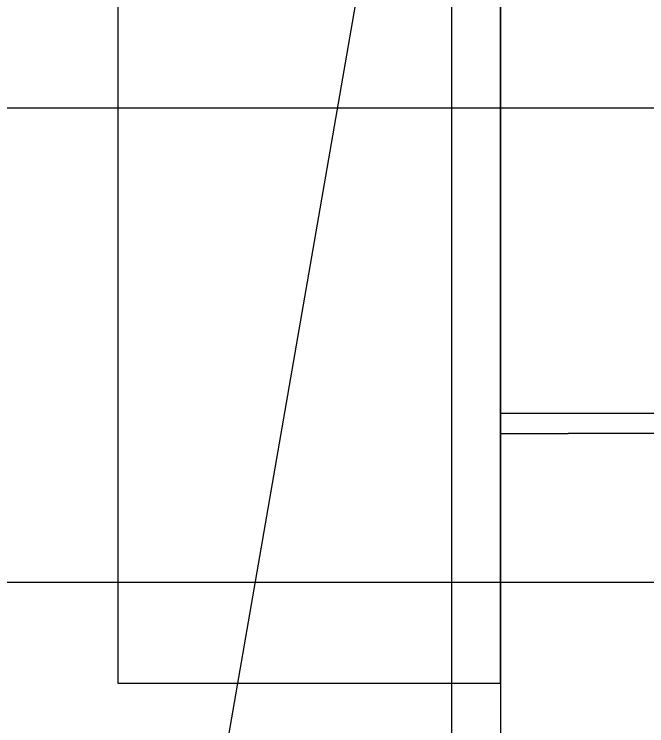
# Model space of a CAD drawing. Extents: x -264205 to -263659, y -1242401 to -1241986.
# Drawn here: x -263808.77 to -263799.43, y -1242205 to -1242194.5 of the extents above; entities that cross this region are included whole.
import ezdxf

# ---------------------------------------------------------------- set-up
doc = ezdxf.new("R2010")
doc.units = 0
for name, color, linetype in [('HESCON_OSI_STAVBY_KFA', 7, 'Continuous'), ('PROJEKT_OBRUBNIKY_KOMUNIKACIE', 7, 'Continuous'), ('RAM_NA_TLAC_2-4_1-250', 7, 'Continuous'), ('SITUACIA_DSP_2D', 7, 'Continuous')]:
    doc.layers.add(name, color=color, linetype=linetype)

msp = doc.modelspace()

# ---------------------------------------------------------------- linework, layer by layer
at = {"layer": 'HESCON_OSI_STAVBY_KFA'}
for p, q in [((-263802.318, -1242083.237), (-263802.318, -1242246.707)), ((-263792.653, -1242195.882), (-263857.913, -1242195.882)), ((-263792.653, -1242202.882), (-263857.913, -1242202.882))]:
    msp.add_line(p, q, dxfattribs=at)
at = {"layer": 'PROJEKT_OBRUBNIKY_KOMUNIKACIE'}
msp.add_lwpolyline([(-263909.043, -1242125.432), (-263902.343, -1242125.432), (-263902.343, -1242104.482), (-263902.112, -1242103.927), (-263898.54, -1242100.355), (-263895.995, -1242097.81), (-263892.423, -1242094.238), (-263891.868, -1242094.007), (-263812.071, -1242094.007), (-263811.513, -1242094.238), (-263801.823, -1242103.927), (-263801.593, -1242104.482), (-263801.593, -1242224.282), (-263801.824, -1242224.838), (-263805.392, -1242228.407)], dxfattribs=at)
at = {"layer": 'RAM_NA_TLAC_2-4_1-250'}
msp.add_lwpolyline([(-263827.42, -1242331.09), (-263769.814, -1241998.542), (-263696.654, -1242011.215), (-263754.26, -1242343.763)], close=True, dxfattribs=at)
at = {"layer": 'SITUACIA_DSP_2D'}
for p, q in [((-263801.593, -1242104.482), (-263801.593, -1242224.282)), ((-263807.243, -1242187.394), (-263807.243, -1242204.369)), ((-263807.243, -1242187.394), (-263807.243, -1242204.369)), ((-263801.593, -1242204.369), (-263801.593, -1242187.394)), ((-263801.593, -1242204.369), (-263801.593, -1242187.394)), ((-263801.593, -1242200.382), (-263800.593, -1242200.382)), ((-263800.593, -1242200.382), (-263793.171, -1242200.383)), ((-263801.593, -1242200.682), (-263800.593, -1242200.682)), ((-263788.893, -1242200.682), (-263800.593, -1242200.682)), ((-263807.243, -1242204.369), (-263801.593, -1242204.369)), ((-263807.243, -1242204.369), (-263801.593, -1242204.369))]:
    msp.add_line(p, q, dxfattribs=at)

doc.saveas('drawing.dxf')
